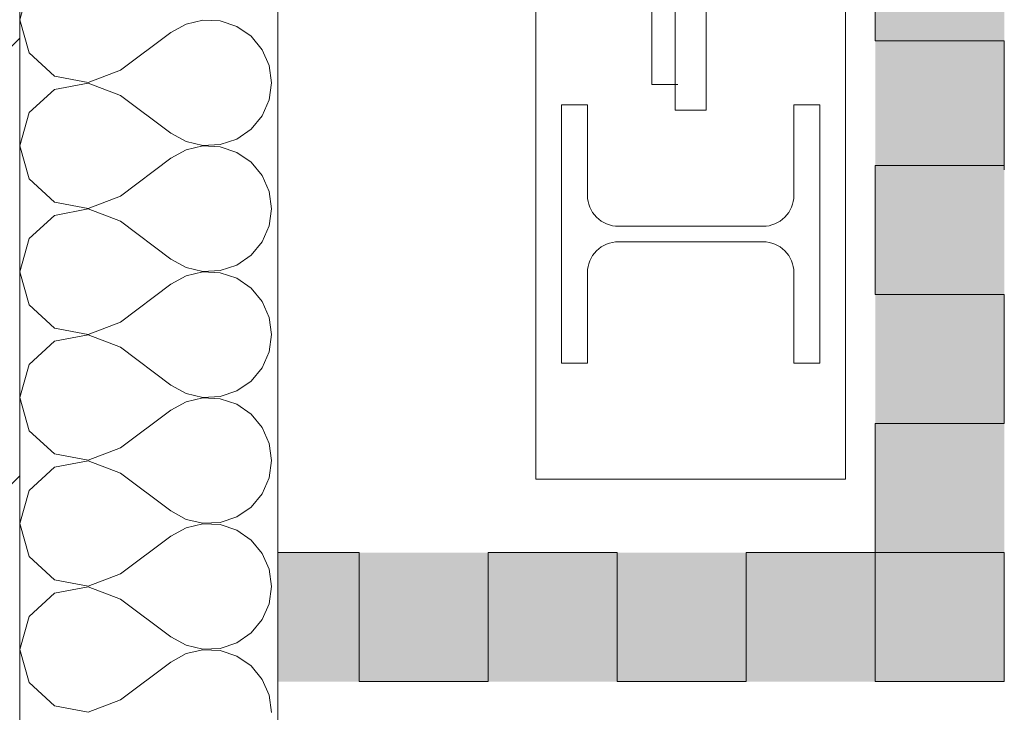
# Model space of a CAD drawing. Header units: metres. Extents: x -3.6 to 84.5, y -11 to 16.8.
# Tile 360 of 656: x 55.11 to 55.492, y -0.475 to -0.207. Entities that reach past the tile are written whole.
import ezdxf

# ---------------------------------------------------------------- set-up
doc = ezdxf.new("R2010")
doc.units = ezdxf.units.M
doc.header["$MEASUREMENT"] = 0
doc.linetypes.add('Strichlinie eng', pattern=[0.115, 0.075, -0.04])
doc.layers.add('301 - Elemente.Linie', color=7, linetype='Continuous')
doc.layers.add('302 - Elemente.Schraffur', color=7, linetype='Continuous')

# ---------------------------------------------------------------- blocks, each defined once
blk = doc.blocks.new('*X2')
at = {"layer": '302 - Elemente.Schraffur', "color": 7, "linetype": 'Continuous', "lineweight": 5}
for p, q in [((55.11363, -0.19417), (55.10999, -0.20699)), ((55.10999, -0.20699), (55.11363, -0.21982)), ((55.17444, -0.20862), (55.16855, -0.21187)), ((55.181, -0.20709), (55.17444, -0.20862)), ((55.18772, -0.20742), (55.181, -0.20709)), ((55.1941, -0.20957), (55.18772, -0.20742)), ((55.19965, -0.21338), (55.1941, -0.20957)), ((55.14903, -0.22651), (55.16855, -0.21187)), ((55.20395, -0.21857), (55.19965, -0.21338)), ((55.11363, -0.21982), (55.12348, -0.22882)), ((55.20666, -0.22473), (55.20395, -0.21857)), ((55.20759, -0.23139), (55.20666, -0.22473)), ((55.12348, -0.22882), (55.13658, -0.23129)), ((55.13658, -0.23129), (55.14903, -0.22651)), ((55.13658, -0.23149), (55.12348, -0.23397)), ((55.14903, -0.23627), (55.13658, -0.23149)), ((55.20666, -0.23806), (55.20759, -0.23139)), ((55.12348, -0.23397), (55.11363, -0.24297)), ((55.14903, -0.23627), (55.16855, -0.25091)), ((55.20395, -0.24422), (55.20666, -0.23806)), ((55.11363, -0.24297), (55.10999, -0.25579)), ((55.19965, -0.24941), (55.20395, -0.24422)), ((55.16855, -0.25091), (55.17444, -0.25417)), ((55.1941, -0.25322), (55.19965, -0.24941)), ((55.17444, -0.25417), (55.181, -0.2557)), ((55.181, -0.2557), (55.18772, -0.25537)), ((55.18772, -0.25537), (55.1941, -0.25322)), ((55.10999, -0.25579), (55.11363, -0.26862)), ((55.17444, -0.25742), (55.16855, -0.26067)), ((55.181, -0.25589), (55.17444, -0.25742)), ((55.18772, -0.25622), (55.181, -0.25589)), ((55.1941, -0.25837), (55.18772, -0.25622)), ((55.19965, -0.26218), (55.1941, -0.25837)), ((55.14903, -0.27531), (55.16855, -0.26067)), ((55.20395, -0.26737), (55.19965, -0.26218)), ((55.11363, -0.26862), (55.12348, -0.27762)), ((55.20666, -0.27353), (55.20395, -0.26737)), ((55.20759, -0.28019), (55.20666, -0.27353)), ((55.12348, -0.27762), (55.13658, -0.2801)), ((55.13658, -0.2801), (55.14903, -0.27531)), ((55.13658, -0.28029), (55.12348, -0.28277)), ((55.14903, -0.28507), (55.13658, -0.28029)), ((55.20666, -0.28686), (55.20759, -0.28019)), ((55.12348, -0.28277), (55.11363, -0.29177)), ((55.14903, -0.28507), (55.16855, -0.29971)), ((55.20395, -0.29302), (55.20666, -0.28686)), ((55.11363, -0.29177), (55.10999, -0.30459)), ((55.19965, -0.29821), (55.20395, -0.29302)), ((55.16855, -0.29971), (55.17444, -0.30297)), ((55.1941, -0.30202), (55.19965, -0.29821)), ((55.10999, -0.30459), (55.11363, -0.31742)), ((55.17444, -0.30297), (55.181, -0.3045)), ((55.181, -0.30469), (55.17444, -0.30622)), ((55.181, -0.3045), (55.18772, -0.30417)), ((55.18772, -0.30502), (55.181, -0.30469)), ((55.18772, -0.30417), (55.1941, -0.30202)), ((55.1941, -0.30717), (55.18772, -0.30502)), ((55.17444, -0.30622), (55.16855, -0.30947)), ((55.19965, -0.31098), (55.1941, -0.30717)), ((55.14903, -0.32411), (55.16855, -0.30947)), ((55.20395, -0.31617), (55.19965, -0.31098)), ((55.20666, -0.32233), (55.20395, -0.31617)), ((55.11363, -0.31742), (55.12348, -0.32642)), ((55.13658, -0.3289), (55.14903, -0.32411)), ((55.20759, -0.32899), (55.20666, -0.32233)), ((55.12348, -0.32642), (55.13658, -0.3289)), ((55.12348, -0.33157), (55.11363, -0.34057)), ((55.13658, -0.32909), (55.12348, -0.33157)), ((55.14903, -0.33387), (55.13658, -0.32909)), ((55.20666, -0.33566), (55.20759, -0.32899)), ((55.14903, -0.33387), (55.16855, -0.34851)), ((55.20395, -0.34182), (55.20666, -0.33566)), ((55.11363, -0.34057), (55.10999, -0.35339)), ((55.19965, -0.34701), (55.20395, -0.34182)), ((55.1941, -0.35082), (55.19965, -0.34701)), ((55.16855, -0.34851), (55.17444, -0.35177)), ((55.18772, -0.35297), (55.1941, -0.35082)), ((55.10999, -0.35339), (55.11363, -0.36622)), ((55.17444, -0.35177), (55.181, -0.3533)), ((55.181, -0.35349), (55.17444, -0.35502)), ((55.181, -0.3533), (55.18772, -0.35297)), ((55.18772, -0.35382), (55.181, -0.35349)), ((55.1941, -0.35597), (55.18772, -0.35382)), ((55.14903, -0.37292), (55.16855, -0.35828)), ((55.17444, -0.35502), (55.16855, -0.35828)), ((55.19965, -0.35978), (55.1941, -0.35597)), ((55.20395, -0.36497), (55.19965, -0.35978)), ((55.11363, -0.36622), (55.12348, -0.37522)), ((55.20666, -0.37113), (55.20395, -0.36497)), ((55.13658, -0.3777), (55.14903, -0.37292)), ((55.20759, -0.3778), (55.20666, -0.37113)), ((55.12348, -0.37522), (55.13658, -0.3777)), ((55.12348, -0.38037), (55.11363, -0.38937)), ((55.13658, -0.37789), (55.12348, -0.38037)), ((55.14903, -0.38268), (55.13658, -0.37789)), ((55.20666, -0.38446), (55.20759, -0.3778)), ((55.14903, -0.38268), (55.16855, -0.39732)), ((55.20395, -0.39062), (55.20666, -0.38446)), ((55.11363, -0.38937), (55.10999, -0.4022)), ((55.19965, -0.39581), (55.20395, -0.39062)), ((55.1941, -0.39962), (55.19965, -0.39581)), ((55.16855, -0.39732), (55.17444, -0.40057)), ((55.17444, -0.40057), (55.181, -0.4021)), ((55.18772, -0.40177), (55.1941, -0.39962)), ((55.10999, -0.4022), (55.11363, -0.41502)), ((55.17444, -0.40382), (55.16855, -0.40708)), ((55.181, -0.40229), (55.17444, -0.40382)), ((55.181, -0.4021), (55.18772, -0.40177)), ((55.18772, -0.40262), (55.181, -0.40229)), ((55.1941, -0.40477), (55.18772, -0.40262)), ((55.14903, -0.42172), (55.16855, -0.40708)), ((55.19965, -0.40858), (55.1941, -0.40477)), ((55.20395, -0.41377), (55.19965, -0.40858)), ((55.11363, -0.41502), (55.12348, -0.42402)), ((55.20666, -0.41993), (55.20395, -0.41377)), ((55.13658, -0.4265), (55.14903, -0.42172)), ((55.20759, -0.4266), (55.20666, -0.41993)), ((55.12348, -0.42402), (55.13658, -0.4265)), ((55.13658, -0.42669), (55.12348, -0.42917)), ((55.14903, -0.43148), (55.13658, -0.42669)), ((55.20666, -0.43326), (55.20759, -0.4266)), ((55.12348, -0.42917), (55.11363, -0.43817)), ((55.14903, -0.43148), (55.16855, -0.44612)), ((55.20395, -0.43942), (55.20666, -0.43326)), ((55.11363, -0.43817), (55.10999, -0.451)), ((55.19965, -0.44461), (55.20395, -0.43942)), ((55.16855, -0.44612), (55.17444, -0.44937)), ((55.1941, -0.44842), (55.19965, -0.44461)), ((55.17444, -0.44937), (55.181, -0.4509)), ((55.18772, -0.45057), (55.1941, -0.44842)), ((55.10999, -0.451), (55.11363, -0.46382)), ((55.17444, -0.45262), (55.16855, -0.45588)), ((55.181, -0.45109), (55.17444, -0.45262)), ((55.181, -0.4509), (55.18772, -0.45057)), ((55.18772, -0.45142), (55.181, -0.45109)), ((55.1941, -0.45357), (55.18772, -0.45142)), ((55.19965, -0.45738), (55.1941, -0.45357)), ((55.14903, -0.47052), (55.16855, -0.45588)), ((55.20395, -0.46257), (55.19965, -0.45738)), ((55.11363, -0.46382), (55.12348, -0.47282)), ((55.20666, -0.46873), (55.20395, -0.46257)), ((55.20759, -0.4754), (55.20666, -0.46873)), ((55.12348, -0.47282), (55.13658, -0.4753)), ((55.13658, -0.4753), (55.14903, -0.47052))]:
    blk.add_line(p, q, dxfattribs=at)

msp = doc.modelspace()

# ---------------------------------------------------------------- hatches: boundary and pattern name
at = {"layer": '302 - Elemente.Schraffur', "linetype": 'Continuous', "lineweight": 5}
h = msp.add_hatch(dxfattribs=at)
h.set_pattern_fill('Beton__Stahlbeton_0001', style=0, pattern_type=2)
h.set_pattern_definition([(45, (0, 0), (-0.08485281, 0.08485281), []), (45, (-0.04243, 0.04243), (-0.08485281, 0.08485281), [0.09, -0.03])])
h.paths.add_polyline_path([(53.94499, 0.155), (53.84999, 0.155), (53.84999, 0.005), (54.86999, 0.005), (54.86999, -1.65887), (55.10999, -1.65887), (55.10999, 0.005), (55.20999, 0.005), (55.20999, 0.13), (55.16999, 0.13), (55.16999, 0.245), (53.94499, 0.245)])
at = {"layer": '302 - Elemente.Schraffur', "linetype": 'Continuous', "lineweight": 0, "true_color": 0x002a3f}
for points in [[(55.44149, -0.41347), (55.49149, -0.41347), (55.49149, -0.17979), (55.44149, -0.17979)], [(55.20999, -0.41347), (55.20999, -0.46347), (55.49151, -0.46347), (55.49151, -0.41347)]]:
    msp.add_hatch(color=158, dxfattribs=at).paths.add_polyline_path(points)

# ---------------------------------------------------------------- linework, layer by layer
at = {"layer": '301 - Elemente.Linie', "color": 7, "linetype": 'Continuous', "lineweight": 13}
msp.add_line((55.20999, -0.9), (55.20999, 0.01), dxfattribs=at)
at = {"layer": '301 - Elemente.Linie', "color": 7, "linetype": 'Continuous', "lineweight": 18}
msp.add_lwpolyline([(55.10999, -3.15), (55.10999, 0.005)], dxfattribs=at)
at = {"layer": '301 - Elemente.Linie', "color": 140, "linetype": 'Strichlinie eng', "lineweight": 13, "true_color": 0x00aaff}
for points in [[(55.35499, -0.082), (55.36499, -0.082), (55.36499, -0.232), (55.35499, -0.232)], [(55.36399, -0.18), (55.37599, -0.18), (55.37599, -0.242), (55.36399, -0.242)]]:
    msp.add_lwpolyline(points, close=True, dxfattribs=at)
at = {"layer": '301 - Elemente.Linie', "color": 140, "linetype": 'Continuous', "lineweight": 18, "true_color": 0x00aaff}
for points in [[(55.49149, -0.17979), (55.44149, -0.17979), (55.44149, -0.21511), (55.49149, -0.21511), (55.49149, -0.26511)], [(55.49149, -0.31347), (55.44149, -0.31347), (55.44149, -0.26347), (55.49149, -0.26347)], [(55.49149, -0.41347), (55.44149, -0.41347), (55.44149, -0.36347), (55.49149, -0.36347), (55.49149, -0.31347)], [(55.20999, -0.41347), (55.24151, -0.41347)], [(55.24151, -0.41347), (55.24151, -0.46347), (55.29151, -0.46347), (55.29151, -0.41347), (55.34151, -0.41347)], [(55.34151, -0.41347), (55.34151, -0.46347), (55.39151, -0.46347), (55.39151, -0.41347), (55.44151, -0.41347)], [(55.44151, -0.41347), (55.44151, -0.46347), (55.49151, -0.46347), (55.49151, -0.41347)]]:
    msp.add_lwpolyline(points, dxfattribs=at)
at = {"layer": '301 - Elemente.Linie', "color": 7, "linetype": 'Continuous', "lineweight": 9}
msp.add_lwpolyline([(55.30999, -0.385), (55.42999, -0.385), (55.42999, -0.195), (55.30999, -0.195)], close=True, dxfattribs=at)
msp.add_lwpolyline([(55.39799, -0.293, -0.414214), (55.40999, -0.305), (55.40999, -0.3225), (55.40999, -0.34), (55.41999, -0.34), (55.41999, -0.24), (55.40999, -0.24), (55.40999, -0.2575), (55.40999, -0.275, -0.414214), (55.39799, -0.287), (55.36999, -0.287), (55.34199, -0.287, -0.414214), (55.32999, -0.275), (55.32999, -0.2575), (55.32999, -0.24), (55.31999, -0.24), (55.31999, -0.34), (55.32999, -0.34), (55.32999, -0.3225), (55.32999, -0.305, -0.414214), (55.34199, -0.293)], format="xyb", close=True, dxfattribs=at)

# ---------------------------------------------------------------- block references
at = {"layer": '302 - Elemente.Schraffur', "color": 7, "linetype": 'Continuous', "lineweight": 5}
msp.add_blockref('*X2', (0, 0), dxfattribs=at)

doc.saveas('drawing.dxf')
